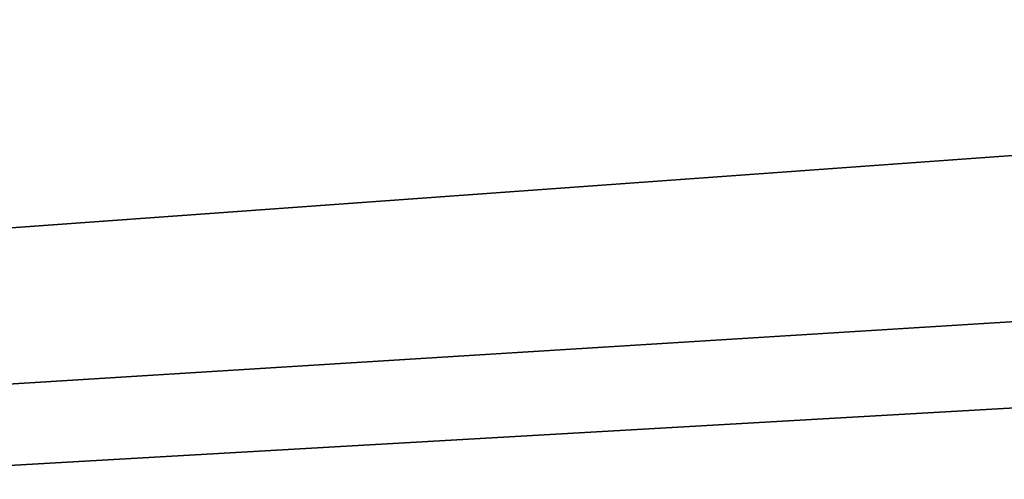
# Model space of a CAD drawing. Header units: metres. Extents: x -102 to 72, y -265 to 72.
# Tile 904 of 1056: x -94.653 to -94.288, y -11.975 to -11.805. Entities that reach past the tile are written whole.
import ezdxf

# ---------------------------------------------------------------- set-up
doc = ezdxf.new("R2010")
doc.units = ezdxf.units.M
doc.layers.add('solid_20661094', color=7, linetype='CONTINUOUS')

msp = doc.modelspace()

# ---------------------------------------------------------------- linework, layer by layer
at = {"layer": 'solid_20661094'}
for points in [[(-100.5, -11.447953, 22.614111), (-20.124987, -11.13485, 22.255974), (-19.621223, -12.000316, 23.307024)], [(-100.5, -12.304365, 23.727406), (-100.5, -11.447953, 22.614111), (-19.621223, -12.000316, 23.307024)], [(-88.951828, -11.469533, 41.973545), (-100.5, -11.447953, 41.999092), (-100.5, -12.304365, 40.885796)], [(-88.212921, -11.538087, 41.891617), (-88.951828, -11.469533, 41.973545), (-100.5, -12.304365, 40.885796)], [(-87.484772, -11.559777, 41.865448), (-88.212921, -11.538087, 41.891617), (-100.5, -12.304365, 40.885796)], [(-87.484772, -11.559777, 41.865448), (-100.5, -12.304365, 40.885796), (-19.621254, -12.000265, 41.306244)]]:
    msp.add_3dface(points, dxfattribs=at)

doc.saveas('drawing.dxf')
